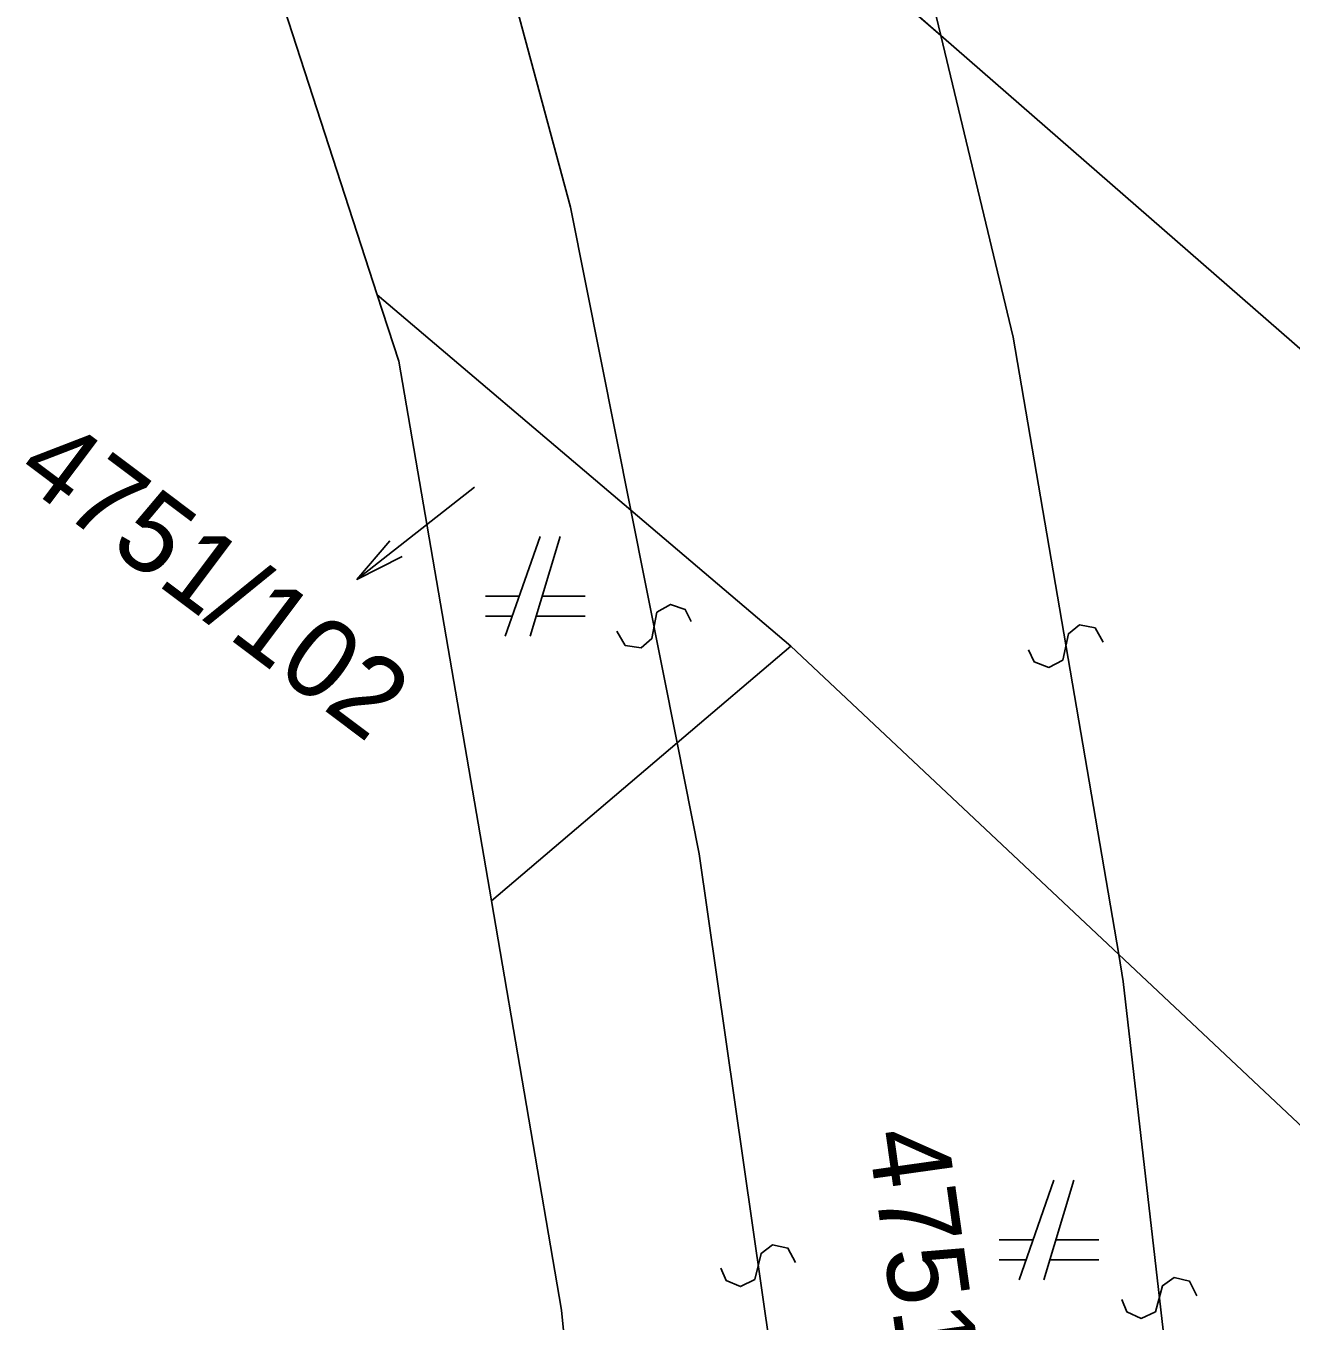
# Model space of a CAD drawing. Extents: x -266179 to -264727, y -1243225 to -1241702.
# Drawn here: x -264938.1 to -264912.71, y -1242319.44 to -1242293.44 of the extents above; entities that cross this region are included whole.
import ezdxf

# ---------------------------------------------------------------- set-up
doc = ezdxf.new("R2010")
doc.units = 0
doc.layers.add('Vrstva 1', color=7, linetype='Continuous')
doc.layers.add('Vrstva 2', color=7, linetype='Continuous')

msp = doc.modelspace()

# ---------------------------------------------------------------- linework, layer by layer
at = {"layer": 'Vrstva 1'}
for p, q in [((-264931.05, -1242298.84), (-264936.45, -1242282.17)), ((-264919.74, -1242293.63), (-264923, -1242290.78)), ((-264923, -1242290.78), (-264919.74, -1242293.63)), ((-264898.62, -1242312.07), (-264919.74, -1242293.63)), ((-264919.74, -1242293.63), (-264898.62, -1242312.07)), ((-264925.96, -1242303.16), (-264931.05, -1242298.84)), ((-264930.62, -1242300.17), (-264931.05, -1242298.84)), ((-264931.05, -1242298.84), (-264925.96, -1242303.16)), ((-264928.76, -1242311), (-264930.62, -1242300.17)), ((-264922.75, -1242305.89), (-264925.96, -1242303.16)), ((-264925.96, -1242303.16), (-264922.75, -1242305.89)), ((-264927.78, -1242303.69), (-264928.48, -1242305.69)), ((-264927.98, -1242305.69), (-264927.38, -1242303.69)), ((-264930.55, -1242304.092), (-264931.46, -1242304.552)), ((-264928.2, -1242304.89), (-264928.88, -1242304.89)), ((-264926.88, -1242304.89), (-264927.74, -1242304.89)), ((-264928.88, -1242305.29), (-264928.34, -1242305.29)), ((-264927.86, -1242305.29), (-264926.88, -1242305.29)), ((-264922.75, -1242305.89), (-264925.03, -1242307.83)), ((-264925.03, -1242307.83), (-264922.75, -1242305.89)), ((-264916.17, -1242312.08), (-264922.75, -1242305.89)), ((-264922.75, -1242305.89), (-264916.17, -1242312.08)), ((-264925.03, -1242307.83), (-264928.76, -1242311)), ((-264928.76, -1242311), (-264925.03, -1242307.83)), ((-264927.35, -1242319.22), (-264928.76, -1242311)), ((-264905.59, -1242322.04), (-264916.17, -1242312.08)), ((-264916.17, -1242312.08), (-264905.59, -1242322.04)), ((-264917.47, -1242316.61), (-264918.17, -1242318.61)), ((-264917.67, -1242318.61), (-264917.07, -1242316.61)), ((-264917.89, -1242317.81), (-264918.57, -1242317.81)), ((-264916.57, -1242317.81), (-264917.43, -1242317.81)), ((-264918.57, -1242318.21), (-264918.03, -1242318.21)), ((-264917.55, -1242318.21), (-264916.57, -1242318.21)), ((-264927.27, -1242320.06), (-264927.35, -1242319.22))]:
    msp.add_line(p, q, dxfattribs=at)
msp.add_lwpolyline([(-264929.1, -1242302.7), (-264931.46, -1242304.552), (-264930.797, -1242303.777)], dxfattribs=at)
at = {"layer": 'Vrstva 2'}
for p, q in [((-264930.07, -1242286.32), (-264927.17, -1242297.08)), ((-264921.23, -1242287.4), (-264919.74, -1242293.63)), ((-264919.74, -1242293.63), (-264918.29, -1242299.69)), ((-264927.17, -1242297.08), (-264925.96, -1242303.16)), ((-264918.29, -1242299.69), (-264916.17, -1242312.08)), ((-264925.03, -1242307.83), (-264925.96, -1242303.16)), ((-264925.03, -1242307.83), (-264924.59, -1242310.06)), ((-264924.59, -1242310.06), (-264922.22, -1242326.58)), ((-264916.17, -1242312.08), (-264916.08, -1242312.62)), ((-264916.08, -1242312.62), (-264914.63, -1242325.32))]:
    msp.add_line(p, q, dxfattribs=at)
for points in [[(-264926.24, -1242305.592), (-264926.072, -1242305.875), (-264925.756, -1242305.924), (-264925.538, -1242305.738), (-264925.44, -1242305.209), (-264925.165, -1242305.052), (-264924.869, -1242305.156), (-264924.75, -1242305.398)], [(-264916.482, -1242305.808), (-264916.643, -1242305.521), (-264916.957, -1242305.463), (-264917.18, -1242305.643), (-264917.293, -1242306.17), (-264917.572, -1242306.319), (-264917.865, -1242306.207), (-264917.978, -1242305.962)], [(-264922.656, -1242318.263), (-264922.808, -1242317.972), (-264923.121, -1242317.905), (-264923.349, -1242318.08), (-264923.476, -1242318.603), (-264923.758, -1242318.745), (-264924.048, -1242318.625), (-264924.154, -1242318.377)], [(-264914.604, -1242318.935), (-264914.749, -1242318.639), (-264915.059, -1242318.564), (-264915.292, -1242318.731), (-264915.434, -1242319.251), (-264915.72, -1242319.384), (-264916.007, -1242319.256), (-264916.106, -1242319.005)]]:
    msp.add_lwpolyline(points, dxfattribs=at)

# ---------------------------------------------------------------- texts
at = {"layer": 'Vrstva 1'}
for s, rotation, p in [('4751/102', 323.0909, (-264938.358, -1242302.49)), ('4751/101', 277.9991, (-264921.214, -1242315.664))]:
    msp.add_text(s, height=1.6, rotation=rotation, dxfattribs=at).set_placement(p)

doc.saveas('drawing.dxf')
